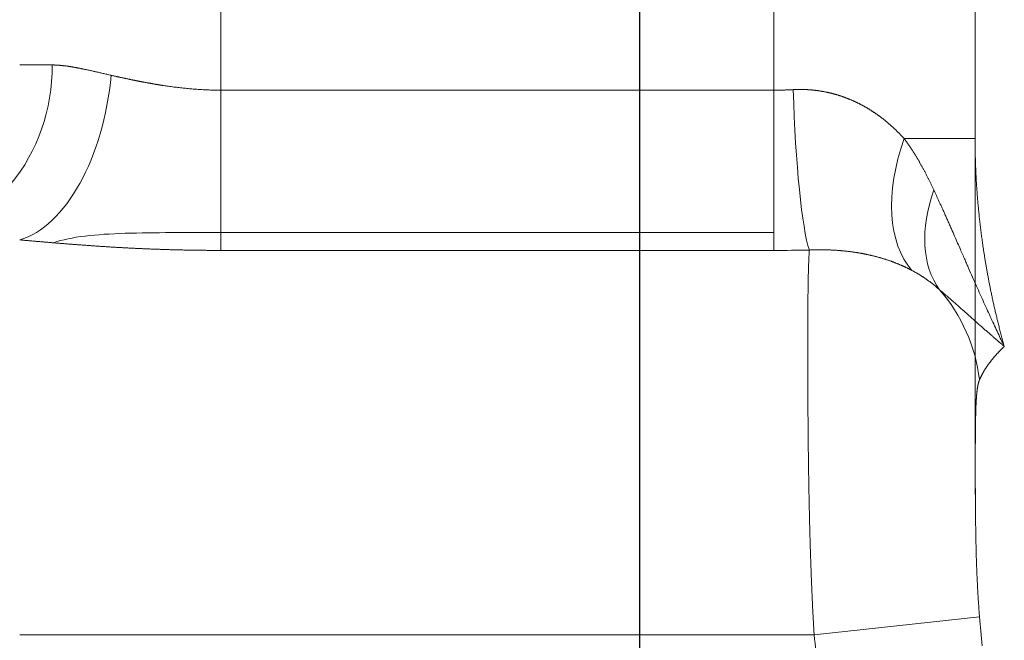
# Model space of a CAD drawing. Header units: millimetres. Extents: x 51337 to 61814, y -21781 to -12277.
# Tile 318 of 378: x 60764 to 60793, y -20655 to -20636. Entities that reach past the tile are written whole.
import ezdxf

# ---------------------------------------------------------------- set-up
doc = ezdxf.new("R2010")
doc.units = ezdxf.units.MM
doc.header["$LTSCALE"] = 0.3175
doc.layers.add('1轮廓实线层', color=7, linetype='Continuous', lineweight=18)
doc.layers.add('7标注层', color=4, linetype='Continuous', lineweight=13)
doc.styles.add('PC_TEXTSTYLE', font='ISOCP.SHX', dxfattribs={"width": 0.707, "bigfont": 'GBCBIG.SHX'})
doc.dimstyles.new('GB_LINEAR', dxfattribs={"dimtxt": 3.5, "dimasz": 3.5, "dimexe": 1, "dimexo": 0, "dimgap": 1.5, "dimtad": 1, "dimdsep": 46, "dimtxsty": 'PC_TEXTSTYLE', "dimcen": 0, "dimclrd": 256, "dimclrt": 3, "dimadec": 0, "dimazin": 2, "dimtp": 0.1, "dimtm": 0.1, "dimtfac": 0.71, "dimtdec": 3, "dimtmove": 0, "dimatfit": 3, "dimfxl": 1, "dimtfill": 1, "dimarcsym": 0})

# ---------------------------------------------------------------- blocks, each defined once
blk = doc.blocks.new('*D55')
at = {"layer": '7标注层', "color": 0, "lineweight": -2, "transparency": 16777216}
for p, q in [((60745.016, -20471.701), (60745.016, -20399.022)), ((60782.017, -20661.701), (60782.017, -20399.022))]:
    blk.add_line(p, q, dxfattribs=at)
at = {"layer": '7标注层', "lineweight": -2, "transparency": 16777216}
blk.add_line((60757.266, -20402.522), (60769.767, -20402.522), dxfattribs=at)
at = {"layer": '7标注层', "lineweight": 18, "transparency": 16777216}
for points in [[(60757.266, -20400.481), (60757.266, -20404.564), (60745.016, -20402.522)], [(60769.767, -20404.564), (60769.767, -20400.481), (60782.017, -20402.522)]]:
    blk.add_solid(points, dxfattribs=at)
at = {"layer": 'Defpoints', "color": 0, "lineweight": 18, "transparency": 16777216}
for p in [(60782.017, -20402.522), (60745.016, -20471.701), (60782.017, -20661.701)]:
    blk.add_point(p, dxfattribs=at)
at = {"layer": '7标注层', "color": 3, "transparency": 16777216, "insert": (60763.517, -20391.147), "char_height": 12.25, "attachment_point": 5, "style": 'PC_TEXTSTYLE', "bg_fill": 3, "box_fill_scale": 1.1, "bg_fill_color": 257, "bg_fill_transparency": 0}
blk.add_mtext('37', dxfattribs=at)
blk = doc.blocks.new('*D56')
at = {"layer": '7标注层', "color": 0, "lineweight": -2, "transparency": 16777216}
for p, q in [((60709.016, -20507.701), (60682.516, -20507.701)), ((60775.017, -20668.701), (60682.516, -20668.701))]:
    blk.add_line(p, q, dxfattribs=at)
at = {"layer": '7标注层', "lineweight": -2, "transparency": 16777216}
blk.add_line((60686.016, -20519.951), (60686.016, -20656.451), dxfattribs=at)
at = {"layer": '7标注层', "lineweight": 18, "transparency": 16777216}
for points in [[(60688.058, -20519.951), (60683.974, -20519.951), (60686.016, -20507.701)], [(60683.974, -20656.451), (60688.058, -20656.451), (60686.016, -20668.701)]]:
    blk.add_solid(points, dxfattribs=at)
at = {"layer": 'Defpoints', "color": 0, "lineweight": 18, "transparency": 16777216}
for p in [(60709.016, -20507.701), (60686.016, -20668.701), (60775.017, -20668.701)]:
    blk.add_point(p, dxfattribs=at)
at = {"layer": '7标注层', "color": 3, "transparency": 16777216, "insert": (60674.641, -20588.201), "char_height": 12.25, "attachment_point": 5, "rotation": 90, "style": 'PC_TEXTSTYLE', "bg_fill": 3, "box_fill_scale": 1.1, "bg_fill_color": 257, "bg_fill_transparency": 0}
blk.add_mtext('161', dxfattribs=at)

msp = doc.modelspace()

# ---------------------------------------------------------------- linework, layer by layer
at = {"layer": '1轮廓实线层'}
for p, q in [((60769.51597, -20604.70121), (60769.51597, -20638.45313)), ((60786.01597, -20638.45313), (60786.01597, -20604.70121)), ((60792.01597, -20604.70121), (60792.01597, -20639.89818)), ((60792.01597, -20615.48861), (60792.01597, -20650.51328)), ((60763.51597, -20637.70121), (60764.48713, -20637.70121)), ((60769.51597, -20638.45313), (60769.51597, -20643.23198)), ((60769.51597, -20638.45313), (60786.01597, -20638.45313)), ((60786.01597, -20638.45313), (60786.01597, -20643.23198)), ((60792.01597, -20639.89818), (60789.89906, -20639.89818)), ((60786.01597, -20642.70121), (60769.51597, -20642.70121)), ((60786.01597, -20643.23198), (60769.51597, -20643.23198)), ((60792.14958, -20654.16192), (60787.21638, -20654.70121)), ((60787.21638, -20654.70121), (60763.51597, -20654.70121))]:
    msp.add_line(p, q, dxfattribs=at)
for centre, major_axis, ratio, start_param, end_param in [((60760.29643, -20637.70121), (0, -5), 0.83814041, 0, 1.57079633), ((60763.51597, -20638.00886), (-0.62272, -4.96107), 0.54246082, 0.22739108, 1.63878198), ((60787.07272, -20638.43756), (0.14679, -4.99784), 0.09602648, 4.70956871, 5.98636977), ((60793.13497, -20639.89818), (-2.58645, -4.27905), 0.58778182, 5.05376151, 6.10047029), ((60794.69699, -20641.11549), (-3.52044, -3.55056), 0.63665827, 5.34963957, 6.17694013), ((60787.21638, -20647.70121), (0, -5), 0.99407783, 1.69320445, 2.28971538)]:
    msp.add_ellipse(centre, major_axis=major_axis, ratio=ratio, start_param=start_param, end_param=end_param, dxfattribs=at)
for points, knots in [([(60764.48713, -20637.70121), (60764.49312, -20637.70122), (60764.50512, -20637.70125), (60764.52336, -20637.70149), (60764.54184, -20637.70187), (60764.56058, -20637.70241), (60764.57958, -20637.7031), (60764.59884, -20637.70394), (60764.61836, -20637.70493), (60764.63813, -20637.70608), (60764.65818, -20637.70738), (60764.67849, -20637.70883), (60764.69906, -20637.71044), (60764.71991, -20637.7122), (60764.74103, -20637.71411), (60764.76242, -20637.71617), (60764.78409, -20637.71839), (60764.80603, -20637.72076), (60764.82826, -20637.72329), (60764.85076, -20637.72596), (60764.87354, -20637.72879), (60764.89661, -20637.73178), (60764.91997, -20637.73491), (60764.94361, -20637.7382), (60764.96754, -20637.74164), (60764.99177, -20637.74524), (60765.01628, -20637.74898), (60765.04109, -20637.75288), (60765.0662, -20637.75694), (60765.0916, -20637.76114), (60765.1173, -20637.7655), (60765.1433, -20637.77001), (60765.1696, -20637.77468), (60765.1962, -20637.7795), (60765.22311, -20637.78447), (60765.25032, -20637.78959), (60765.27976, -20637.79523), (60765.31179, -20637.80151), (60765.34681, -20637.80853), (60765.38324, -20637.81599), (60765.42111, -20637.82388), (60765.46045, -20637.8322), (60765.50127, -20637.84095), (60765.54361, -20637.85014), (60765.58748, -20637.85976), (60765.63293, -20637.86981), (60765.67997, -20637.88029), (60765.72862, -20637.89121), (60765.77892, -20637.90256), (60765.8309, -20637.91434), (60765.88456, -20637.92656), (60765.93995, -20637.93921), (60765.99709, -20637.95229), (60766.056, -20637.9658), (60766.11671, -20637.97975), (60766.17921, -20637.99412), (60766.22175, -20638.00391), (60766.24325, -20638.00886)], [0, 0, 0, 0, 0.01300506, 0.02608236, 0.03923217, 0.05245477, 0.06575042, 0.07911939, 0.09256193, 0.1060783, 0.11966876, 0.13333353, 0.14707287, 0.16088702, 0.1747762, 0.18874066, 0.20278061, 0.21689628, 0.23108788, 0.24535564, 0.25969977, 0.27412048, 0.28861796, 0.30319243, 0.31784409, 0.33257312, 0.34737973, 0.3622641, 0.37722642, 0.39226688, 0.40738565, 0.42258292, 0.43785886, 0.45321364, 0.46864744, 0.48416042, 0.49975275, 0.51867848, 0.53824346, 0.55844802, 0.57929246, 0.60077707, 0.6229021, 0.64566779, 0.66907435, 0.69312197, 0.71781085, 0.74314114, 0.76911301, 0.7957266, 0.82298204, 0.85087945, 0.87941896, 0.90860067, 0.93842469, 0.9688911, 1, 1, 1, 1]), ([(60766.24325, -20638.00886), (60766.25444, -20638.01143), (60766.27672, -20638.01655), (60766.31017, -20638.02417), (60766.34344, -20638.0317), (60766.37654, -20638.03916), (60766.40947, -20638.04652), (60766.44221, -20638.0538), (60766.47476, -20638.061), (60766.50713, -20638.06811), (60766.53929, -20638.07513), (60766.57126, -20638.08207), (60766.60302, -20638.08892), (60766.63457, -20638.09569), (60766.6659, -20638.10237), (60766.69702, -20638.10896), (60766.72791, -20638.11547), (60766.75858, -20638.1219), (60766.78901, -20638.12823), (60766.81922, -20638.13449), (60766.84918, -20638.14065), (60766.8789, -20638.14674), (60766.90838, -20638.15273), (60766.93761, -20638.15864), (60766.96658, -20638.16447), (60766.9953, -20638.17021), (60767.02376, -20638.17586), (60767.05196, -20638.18143), (60767.07989, -20638.18691), (60767.10756, -20638.19231), (60767.13496, -20638.19762), (60767.16208, -20638.20284), (60767.18892, -20638.20798), (60767.21549, -20638.21304), (60767.24177, -20638.21801), (60767.26777, -20638.22289), (60767.29349, -20638.22769), (60767.31891, -20638.2324), (60767.34404, -20638.23703), (60767.36888, -20638.24157), (60767.39343, -20638.24602), (60767.41767, -20638.25039), (60767.44161, -20638.25468), (60767.46526, -20638.25887), (60767.48859, -20638.26299), (60767.51162, -20638.26701), (60767.53435, -20638.27096), (60767.55676, -20638.27481), (60767.57886, -20638.27858), (60767.60065, -20638.28227), (60767.62212, -20638.28587), (60767.64328, -20638.28938), (60767.66412, -20638.29281), (60767.68463, -20638.29615), (60767.70483, -20638.29941), (60767.72471, -20638.30258), (60767.74426, -20638.30566), (60767.76348, -20638.30866), (60767.78238, -20638.31158), (60767.82131, -20638.3175), (60767.88033, -20638.32625), (60767.95956, -20638.33753), (60768.03844, -20638.34828), (60768.11696, -20638.35851), (60768.19509, -20638.36822), (60768.27282, -20638.3774), (60768.35012, -20638.38605), (60768.42697, -20638.39418), (60768.50336, -20638.40179), (60768.57927, -20638.40887), (60768.65469, -20638.41543), (60768.72959, -20638.42146), (60768.80396, -20638.42697), (60768.8778, -20638.43196), (60768.95107, -20638.43642), (60769.02378, -20638.44035), (60769.0959, -20638.44376), (60769.16743, -20638.44665), (60769.23835, -20638.44901), (60769.30865, -20638.45085), (60769.37833, -20638.45216), (60769.44737, -20638.45298), (60769.49318, -20638.45308), (60769.51597, -20638.45313)], [0, 0, 0, 0, 0.0116551, 0.02320395, 0.03464657, 0.04598295, 0.0572131, 0.06833702, 0.07935471, 0.09026617, 0.10107141, 0.11177042, 0.12236321, 0.13284978, 0.14323013, 0.15350427, 0.1636722, 0.17373392, 0.18368943, 0.19353874, 0.20328184, 0.21291875, 0.22244947, 0.23187399, 0.24119232, 0.25040447, 0.25951044, 0.26851023, 0.27740384, 0.28619128, 0.29487256, 0.30344767, 0.31191663, 0.32027943, 0.32853608, 0.33668659, 0.34473096, 0.35266919, 0.3605013, 0.36822728, 0.37584714, 0.3833609, 0.39076855, 0.3980701, 0.40526556, 0.41235494, 0.41933824, 0.42621547, 0.43298665, 0.43965177, 0.44621085, 0.4526639, 0.45901092, 0.46525194, 0.47138695, 0.47741598, 0.48333903, 0.48915611, 0.49486725, 0.50047245, 0.52441098, 0.54814255, 0.57166781, 0.5949874, 0.61810201, 0.64101232, 0.66371903, 0.68622289, 0.70852464, 0.73062504, 0.75252489, 0.77422501, 0.79572622, 0.81702938, 0.83813538, 0.85904512, 0.87975954, 0.90027959, 0.92060627, 0.94074059, 0.9606836, 0.98043636, 1, 1, 1, 1]), ([(60786.01597, -20638.45313), (60786.02793, -20638.45312), (60786.05185, -20638.45309), (60786.08774, -20638.45291), (60786.12366, -20638.4526), (60786.1596, -20638.45218), (60786.19557, -20638.45163), (60786.23156, -20638.45096), (60786.26757, -20638.45017), (60786.3036, -20638.44926), (60786.33965, -20638.44822), (60786.37572, -20638.44707), (60786.4118, -20638.44579), (60786.44789, -20638.44439), (60786.484, -20638.44287), (60786.52012, -20638.44123), (60786.55626, -20638.43947), (60786.58033, -20638.4382), (60786.59238, -20638.43756)], [0, 0, 0, 0, 0.06209524, 0.12424116, 0.18643846, 0.24868786, 0.31099006, 0.37334577, 0.43575569, 0.49822053, 0.56074099, 0.62331776, 0.68595155, 0.74864305, 0.81139296, 0.87420196, 0.93707074, 1, 1, 1, 1]), ([(60786.59238, -20638.43756), (60786.60144, -20638.43709), (60786.61956, -20638.43615), (60786.64674, -20638.43498), (60786.6739, -20638.43399), (60786.70106, -20638.43319), (60786.72821, -20638.43258), (60786.75535, -20638.43216), (60786.78248, -20638.43193), (60786.80959, -20638.43189), (60786.8367, -20638.43204), (60786.86379, -20638.43238), (60786.89087, -20638.43291), (60786.91793, -20638.43363), (60786.94498, -20638.43454), (60786.97202, -20638.43564), (60786.99904, -20638.43693), (60787.02605, -20638.43841), (60787.05304, -20638.44008), (60787.08001, -20638.44193), (60787.10696, -20638.44398), (60787.1339, -20638.44622), (60787.16082, -20638.44865), (60787.18772, -20638.45127), (60787.21459, -20638.45407), (60787.24145, -20638.45707), (60787.26829, -20638.46026), (60787.2951, -20638.46364), (60787.3219, -20638.4672), (60787.34867, -20638.47096), (60787.37541, -20638.47491), (60787.40214, -20638.47904), (60787.42884, -20638.48337), (60787.45551, -20638.48789), (60787.48216, -20638.49259), (60787.50878, -20638.49749), (60787.53537, -20638.50257), (60787.56194, -20638.50785), (60787.58848, -20638.51331), (60787.61499, -20638.51897), (60787.64147, -20638.52481), (60787.66793, -20638.53085), (60787.69435, -20638.53707), (60787.72074, -20638.54349), (60787.7471, -20638.55009), (60787.77343, -20638.55689), (60787.79972, -20638.56387), (60787.82599, -20638.57105), (60787.85222, -20638.57841), (60787.87841, -20638.58596), (60787.90457, -20638.59371), (60787.93069, -20638.60164), (60787.95678, -20638.60976), (60787.98284, -20638.61808), (60788.00885, -20638.62658), (60788.03483, -20638.63527), (60788.06077, -20638.64415), (60788.08667, -20638.65323), (60788.11253, -20638.66249), (60788.13835, -20638.67194), (60788.16413, -20638.68158), (60788.18987, -20638.69142), (60788.21557, -20638.70144), (60788.24122, -20638.71165), (60788.26684, -20638.72205), (60788.29241, -20638.73264), (60788.31793, -20638.74342), (60788.34341, -20638.75439), (60788.36885, -20638.76555), (60788.39424, -20638.7769), (60788.41958, -20638.78844), (60788.44488, -20638.80017), (60788.47013, -20638.81209), (60788.49534, -20638.8242), (60788.52049, -20638.8365), (60788.5456, -20638.84899), (60788.57065, -20638.86167), (60788.59566, -20638.87454), (60788.62061, -20638.8876), (60788.64552, -20638.90085), (60788.67037, -20638.91429), (60788.69517, -20638.92792), (60788.71991, -20638.94173), (60788.74461, -20638.95574), (60788.76925, -20638.96994), (60788.79383, -20638.98433), (60788.81836, -20638.99891), (60788.84284, -20639.01367), (60788.86725, -20639.02863), (60788.89162, -20639.04378), (60788.91592, -20639.05912), (60788.94017, -20639.07464), (60788.96435, -20639.09036), (60788.98848, -20639.10627), (60789.01255, -20639.12236), (60789.03656, -20639.13865), (60789.06051, -20639.15512), (60789.0844, -20639.17179), (60789.10822, -20639.18865), (60789.13199, -20639.20569), (60789.15569, -20639.22293), (60789.17933, -20639.24035), (60789.2029, -20639.25797), (60789.22641, -20639.27577), (60789.24985, -20639.29377), (60789.27323, -20639.31195), (60789.29654, -20639.33033), (60789.31979, -20639.34889), (60789.34297, -20639.36764), (60789.36608, -20639.38659), (60789.38913, -20639.40572), (60789.4121, -20639.42505), (60789.43501, -20639.44456), (60789.45784, -20639.46426), (60789.48061, -20639.48416), (60789.5033, -20639.50424), (60789.52593, -20639.52451), (60789.54848, -20639.54497), (60789.57096, -20639.56563), (60789.59336, -20639.58647), (60789.6157, -20639.6075), (60789.63796, -20639.62872), (60789.66014, -20639.65013), (60789.68225, -20639.67174), (60789.70429, -20639.69353), (60789.72624, -20639.71551), (60789.74813, -20639.73768), (60789.76993, -20639.76004), (60789.79166, -20639.78259), (60789.81331, -20639.80533), (60789.83488, -20639.82826), (60789.85637, -20639.85138), (60789.87779, -20639.87469), (60789.89196, -20639.89034), (60789.89906, -20639.89818)], [0, 0, 0, 0, 0.00679476, 0.01358849, 0.0203815, 0.02717413, 0.03396671, 0.04075956, 0.04755301, 0.0543474, 0.06114303, 0.06794025, 0.07473938, 0.08154075, 0.08834468, 0.0951515, 0.10196153, 0.1087751, 0.11559254, 0.12241417, 0.12924031, 0.13607128, 0.14290741, 0.14974902, 0.15659643, 0.16344996, 0.17030993, 0.17717665, 0.18405045, 0.19093164, 0.19782053, 0.20471744, 0.21162268, 0.21853657, 0.22545941, 0.23239152, 0.2393332, 0.24628475, 0.25324649, 0.26021873, 0.26720175, 0.27419587, 0.28120138, 0.28821859, 0.29524778, 0.30228927, 0.30934333, 0.31641026, 0.32349036, 0.33058391, 0.3376912, 0.34481252, 0.35194815, 0.35909837, 0.36626346, 0.37344371, 0.38063939, 0.38785078, 0.39507815, 0.40232177, 0.40958191, 0.41685885, 0.42415284, 0.43146416, 0.43879305, 0.4461398, 0.45350465, 0.46088786, 0.46828969, 0.47571039, 0.48315021, 0.4906094, 0.49808821, 0.50558689, 0.51310567, 0.5206448, 0.52820452, 0.53578506, 0.54338667, 0.55100958, 0.55865401, 0.5663202, 0.57400837, 0.58171876, 0.58945158, 0.59720706, 0.60498542, 0.61278687, 0.62061164, 0.62845993, 0.63633196, 0.64422794, 0.65214808, 0.66009259, 0.66806166, 0.67605551, 0.68407433, 0.69211832, 0.70018769, 0.70828262, 0.71640331, 0.72454995, 0.73272273, 0.74092184, 0.74914746, 0.75739979, 0.76567899, 0.77398527, 0.78231878, 0.79067971, 0.79906824, 0.80748454, 0.81592879, 0.82440114, 0.83290178, 0.84143086, 0.84998856, 0.85857504, 0.86719046, 0.87583498, 0.88450875, 0.89321195, 0.90194472, 0.91070722, 0.91949959, 0.928322, 0.93717459, 0.9460575, 0.95497089, 0.9639149, 0.97288968, 0.98189536, 0.99093209, 1, 1, 1, 1]), ([(60789.89906, -20639.89818), (60789.90585, -20639.9072), (60789.91945, -20639.92529), (60789.93971, -20639.95267), (60789.95992, -20639.98032), (60789.98008, -20640.00825), (60790.00019, -20640.03646), (60790.02024, -20640.06494), (60790.04025, -20640.09371), (60790.0602, -20640.12275), (60790.0801, -20640.15207), (60790.09995, -20640.18166), (60790.11975, -20640.21153), (60790.13949, -20640.24168), (60790.15919, -20640.2721), (60790.17884, -20640.30279), (60790.19844, -20640.33375), (60790.21798, -20640.36499), (60790.23748, -20640.3965), (60790.25694, -20640.42828), (60790.27634, -20640.46033), (60790.2957, -20640.49265), (60790.31501, -20640.52525), (60790.33427, -20640.55811), (60790.35349, -20640.59124), (60790.37267, -20640.62464), (60790.3918, -20640.6583), (60790.41088, -20640.69224), (60790.42993, -20640.72644), (60790.44893, -20640.76091), (60790.46789, -20640.79565), (60790.48681, -20640.83065), (60790.50569, -20640.86592), (60790.52454, -20640.90145), (60790.54334, -20640.93726), (60790.56211, -20640.97332), (60790.58085, -20641.00965), (60790.59955, -20641.04625), (60790.61822, -20641.08311), (60790.63685, -20641.12023), (60790.65546, -20641.15762), (60790.67403, -20641.19527), (60790.69257, -20641.23318), (60790.71109, -20641.27136), (60790.72958, -20641.3098), (60790.74805, -20641.34851), (60790.7665, -20641.38747), (60790.77874, -20641.41357), (60790.78487, -20641.42666)], [0, 0, 0, 0, 0.01934239, 0.0387912, 0.05834645, 0.07800817, 0.0977764, 0.11765113, 0.1376324, 0.15772021, 0.17791456, 0.19821547, 0.21862293, 0.23913695, 0.25975751, 0.28048461, 0.30131826, 0.32225844, 0.34330514, 0.36445836, 0.38571808, 0.4070843, 0.42855702, 0.45013622, 0.4718219, 0.49361405, 0.51551268, 0.53751777, 0.55962933, 0.58184737, 0.60417188, 0.62660287, 0.64914036, 0.67178436, 0.69453488, 0.71739195, 0.74035558, 0.76342581, 0.78660267, 0.80988619, 0.83327642, 0.85677339, 0.88037716, 0.90408777, 0.9279053, 0.9518298, 0.97586134, 1, 1, 1, 1]), ([(60792.01597, -20639.89818), (60792.016, -20639.9221), (60792.01604, -20639.97006), (60792.01643, -20640.04218), (60792.01704, -20640.11463), (60792.0179, -20640.18744), (60792.01903, -20640.26059), (60792.0204, -20640.33409), (60792.02204, -20640.40793), (60792.02394, -20640.48212), (60792.0261, -20640.55664), (60792.02854, -20640.63151), (60792.03124, -20640.70671), (60792.03422, -20640.78225), (60792.03748, -20640.85813), (60792.04101, -20640.93434), (60792.04483, -20641.01089), (60792.04894, -20641.08777), (60792.05333, -20641.16498), (60792.05801, -20641.24251), (60792.06299, -20641.32038), (60792.06827, -20641.39857), (60792.07385, -20641.47709), (60792.07973, -20641.55593), (60792.08591, -20641.63509), (60792.09241, -20641.71457), (60792.09921, -20641.79437), (60792.10634, -20641.87449), (60792.11378, -20641.95492), (60792.12154, -20642.03566), (60792.12962, -20642.11672), (60792.13803, -20642.19809), (60792.14677, -20642.27976), (60792.15584, -20642.36174), (60792.16525, -20642.44403), (60792.17499, -20642.52661), (60792.18508, -20642.6095), (60792.19551, -20642.69269), (60792.20628, -20642.77617), (60792.21741, -20642.85995), (60792.22888, -20642.94403), (60792.24164, -20643.03495), (60792.25585, -20643.13333), (60792.27172, -20643.23977), (60792.28842, -20643.34834), (60792.30599, -20643.45902), (60792.32445, -20643.57181), (60792.34384, -20643.6867), (60792.36418, -20643.80367), (60792.38552, -20643.92271), (60792.40787, -20644.04381), (60792.43127, -20644.16696), (60792.45576, -20644.29214), (60792.48136, -20644.41934), (60792.50812, -20644.54855), (60792.53606, -20644.67975), (60792.56522, -20644.81293), (60792.59563, -20644.94806), (60792.62734, -20645.08513), (60792.66036, -20645.22413), (60792.69475, -20645.36503), (60792.73053, -20645.50782), (60792.76773, -20645.65247), (60792.80642, -20645.79897), (60792.84654, -20645.94731), (60792.8743, -20646.04666), (60792.88827, -20646.09669)], [0, 0, 0, 0, 0.01141271, 0.02288185, 0.03440735, 0.04598916, 0.05762723, 0.0693215, 0.08107193, 0.09287844, 0.10474099, 0.11665952, 0.12863397, 0.14066429, 0.15275041, 0.16489229, 0.17708985, 0.18934305, 0.20165182, 0.21401611, 0.22643585, 0.23891098, 0.25144144, 0.26402718, 0.27666813, 0.28936423, 0.30211542, 0.31492164, 0.32778283, 0.34069891, 0.35366984, 0.36669555, 0.37977597, 0.39291105, 0.40610071, 0.4193449, 0.43264356, 0.44599661, 0.459404, 0.47286567, 0.48638154, 0.49995156, 0.51674055, 0.53388569, 0.55138644, 0.56924226, 0.58745257, 0.60601683, 0.62493445, 0.64420484, 0.66382741, 0.68380156, 0.70412667, 0.72480213, 0.74582731, 0.76720157, 0.78892427, 0.81099477, 0.83341242, 0.85617654, 0.87928649, 0.90274159, 0.92654117, 0.95068455, 0.97517106, 1, 1, 1, 1]), ([(60790.78487, -20641.42666), (60790.79577, -20641.45001), (60790.81834, -20641.49835), (60790.85308, -20641.57344), (60790.88992, -20641.65347), (60790.92879, -20641.73843), (60790.96968, -20641.82828), (60791.01256, -20641.92297), (60791.05739, -20642.02246), (60791.10414, -20642.12673), (60791.15279, -20642.23571), (60791.20331, -20642.34939), (60791.25568, -20642.46772), (60791.32392, -20642.62263), (60791.40449, -20642.80618), (60791.49401, -20643.01057), (60791.57513, -20643.19615), (60791.6481, -20643.3632), (60791.71309, -20643.51196), (60791.77024, -20643.64264), (60791.84545, -20643.81412), (60791.94036, -20644.02943), (60792.05673, -20644.29174), (60792.17014, -20644.54547), (60792.28068, -20644.79082), (60792.38843, -20645.02793), (60792.49346, -20645.25695), (60792.5958, -20645.47801), (60792.69551, -20645.6912), (60792.79253, -20645.89664), (60792.85674, -20646.03082), (60792.88827, -20646.09669)], [0, 0, 0, 0, 0.01517779, 0.03141473, 0.04870239, 0.06703191, 0.08639401, 0.10677907, 0.12817711, 0.15057789, 0.17397088, 0.19834536, 0.22369044, 0.24999511, 0.29774233, 0.34135531, 0.3809183, 0.41650495, 0.44817921, 0.47599615, 0.5000027, 0.5577965, 0.61376038, 0.66793606, 0.72036218, 0.77107448, 0.820106, 0.86748721, 0.91324627, 0.95740918, 1, 1, 1, 1]), ([(60769.51597, -20642.70121), (60768.52753, -20642.70115), (60767.53718, -20642.69447), (60765.79852, -20642.75107), (60765.05226, -20642.82065), (60764.51985, -20643.00374)], [0, 0, 0, 0, 0.50266121, 0.50266121, 1, 1, 1, 1]), ([(60769.51597, -20643.23198), (60769.49586, -20643.23197), (60769.45567, -20643.23196), (60769.39541, -20643.23185), (60769.33524, -20643.23169), (60769.27515, -20643.23145), (60769.21514, -20643.23116), (60769.15521, -20643.23079), (60769.09535, -20643.23036), (60769.03558, -20643.22986), (60768.97589, -20643.22929), (60768.91628, -20643.22866), (60768.85675, -20643.22797), (60768.7973, -20643.2272), (60768.73793, -20643.22638), (60768.67864, -20643.22548), (60768.61944, -20643.22452), (60768.56031, -20643.2235), (60768.50126, -20643.22241), (60768.44229, -20643.22125), (60768.3834, -20643.22004), (60768.3246, -20643.21875), (60768.26587, -20643.2174), (60768.20722, -20643.21599), (60768.14866, -20643.21452), (60768.09017, -20643.21298), (60768.03177, -20643.21138), (60767.97344, -20643.20972), (60767.9152, -20643.20799), (60767.85703, -20643.2062), (60767.79895, -20643.20435), (60767.74095, -20643.20244), (60767.68302, -20643.20046), (60767.62518, -20643.19843), (60767.56742, -20643.19634), (60767.50974, -20643.19418), (60767.45213, -20643.19197), (60767.39461, -20643.1897), (60767.33717, -20643.18737), (60767.27981, -20643.18498), (60767.22253, -20643.18253), (60767.16533, -20643.18003), (60767.10821, -20643.17747), (60767.05117, -20643.17485), (60766.99421, -20643.17218), (60766.93733, -20643.16945), (60766.88054, -20643.16667), (60766.82382, -20643.16383), (60766.76718, -20643.16094), (60766.71062, -20643.15799), (60766.65415, -20643.155), (60766.59775, -20643.15195), (60766.54143, -20643.14885), (60766.4852, -20643.1457), (60766.42904, -20643.1425), (60766.37297, -20643.13926), (60766.31697, -20643.13596), (60766.26106, -20643.13261), (60766.20522, -20643.12922), (60766.14947, -20643.12578), (60766.09379, -20643.1223), (60766.0382, -20643.11877), (60765.98269, -20643.11519), (60765.92726, -20643.11158), (60765.8719, -20643.10791), (60765.81663, -20643.10421), (60765.76144, -20643.10047), (60765.70633, -20643.09668), (60765.6513, -20643.09286), (60765.59635, -20643.089), (60765.54148, -20643.0851), (60765.48669, -20643.08116), (60765.43198, -20643.07718), (60765.37735, -20643.07317), (60765.3228, -20643.06913), (60765.26833, -20643.06505), (60765.21394, -20643.06094), (60765.15964, -20643.0568), (60765.10541, -20643.05263), (60765.05126, -20643.04842), (60764.9972, -20643.04419), (60764.94321, -20643.03993), (60764.8893, -20643.03565), (60764.83548, -20643.03133), (60764.78173, -20643.027), (60764.72807, -20643.02264), (60764.67448, -20643.01825), (60764.62098, -20643.01385), (60764.56756, -20643.00942), (60764.51421, -20643.00498), (60764.46095, -20643.00052), (60764.40777, -20642.99603), (60764.35466, -20642.99154), (60764.30164, -20642.98703), (60764.2487, -20642.9825), (60764.19584, -20642.97796), (60764.14306, -20642.97341), (60764.09036, -20642.96885), (60764.03774, -20642.96428), (60763.9852, -20642.95971), (60763.93274, -20642.95512), (60763.88036, -20642.95053), (60763.82806, -20642.94594), (60763.77584, -20642.94135), (60763.7237, -20642.93675), (60763.67164, -20642.93215), (60763.61967, -20642.92755), (60763.56776, -20642.92296), (60763.53324, -20642.9199), (60763.51597, -20642.91837)], [0, 0, 0, 0, 0.0097492, 0.01948556, 0.0292092, 0.03892028, 0.04861893, 0.05830529, 0.0679795, 0.0776417, 0.08729203, 0.09693064, 0.10655766, 0.11617324, 0.12577752, 0.13537065, 0.14495277, 0.15452402, 0.16408455, 0.17363451, 0.18317404, 0.19270329, 0.2022224, 0.21173153, 0.22123082, 0.23072041, 0.24020047, 0.24967114, 0.25913257, 0.2685849, 0.27802829, 0.2874629, 0.29688887, 0.30630635, 0.3157155, 0.32511647, 0.33450941, 0.34389449, 0.35327184, 0.36264163, 0.372004, 0.38135913, 0.39070715, 0.40004824, 0.40938253, 0.4187102, 0.42803139, 0.43734627, 0.44665499, 0.4559577, 0.46525458, 0.47454577, 0.48383144, 0.49311175, 0.50238684, 0.51165689, 0.52092205, 0.53018249, 0.53943836, 0.54868982, 0.55793704, 0.56718018, 0.57641939, 0.58565484, 0.5948867, 0.60411511, 0.61334025, 0.62256228, 0.63178135, 0.64099764, 0.6502113, 0.6594225, 0.6686314, 0.67783816, 0.68704295, 0.69624593, 0.70544727, 0.71464711, 0.72384564, 0.73304302, 0.7422394, 0.75143495, 0.76062984, 0.76982423, 0.77901828, 0.78821215, 0.79740602, 0.80660004, 0.81579438, 0.82498921, 0.83418467, 0.84338095, 0.85257821, 0.8617766, 0.87097629, 0.88017744, 0.88938023, 0.8985848, 0.90779133, 0.91699998, 0.92621091, 0.93542428, 0.94464027, 0.95385902, 0.9630807, 0.97230548, 0.98153351, 0.99076497, 1, 1, 1, 1]), ([(60787.21638, -20654.70121), (60787.21519, -20654.68242), (60787.21279, -20654.64468), (60787.20927, -20654.58782), (60787.20577, -20654.53047), (60787.20232, -20654.47263), (60787.19889, -20654.4143), (60787.1955, -20654.35549), (60787.19214, -20654.29619), (60787.18881, -20654.23641), (60787.18552, -20654.17615), (60787.18226, -20654.11541), (60787.17904, -20654.05419), (60787.17585, -20653.9925), (60787.17269, -20653.93033), (60787.16957, -20653.8677), (60787.16648, -20653.80459), (60787.16343, -20653.74102), (60787.16041, -20653.67698), (60787.15742, -20653.61248), (60787.15447, -20653.54753), (60787.15155, -20653.48211), (60787.14866, -20653.41625), (60787.14581, -20653.34993), (60787.14299, -20653.28317), (60787.14021, -20653.21596), (60787.13746, -20653.1483), (60787.13474, -20653.08021), (60787.13206, -20653.01169), (60787.12941, -20652.94273), (60787.1268, -20652.87335), (60787.12422, -20652.80354), (60787.12167, -20652.73331), (60787.11916, -20652.66267), (60787.11668, -20652.59161), (60787.11423, -20652.52014), (60787.11182, -20652.44827), (60787.10944, -20652.376), (60787.1071, -20652.30333), (60787.10478, -20652.23028), (60787.10251, -20652.15683), (60787.10026, -20652.08301), (60787.09806, -20652.00881), (60787.09588, -20651.93423), (60787.09374, -20651.85929), (60787.09163, -20651.78399), (60787.08956, -20651.70834), (60787.08752, -20651.63233), (60787.08551, -20651.55598), (60787.08354, -20651.47929), (60787.0816, -20651.40227), (60787.07969, -20651.32493), (60787.07782, -20651.24726), (60787.07599, -20651.16928), (60787.07418, -20651.09099), (60787.07241, -20651.0124), (60787.07068, -20650.93352), (60787.06897, -20650.85435), (60787.06731, -20650.7749), (60787.06567, -20650.69518), (60787.06407, -20650.61519), (60787.0625, -20650.53495), (60787.06097, -20650.45445), (60787.05947, -20650.37372), (60787.05801, -20650.29275), (60787.05657, -20650.21155), (60787.05518, -20650.13014), (60787.05381, -20650.04852), (60787.05248, -20649.96669), (60787.05119, -20649.88468), (60787.04992, -20649.80248), (60787.0487, -20649.72011), (60787.0475, -20649.63757), (60787.04634, -20649.55488), (60787.04521, -20649.47205), (60787.04412, -20649.38908), (60787.04306, -20649.30598), (60787.04203, -20649.22277), (60787.04104, -20649.13945), (60787.04008, -20649.05604), (60787.03916, -20648.97254), (60787.03827, -20648.88897), (60787.03741, -20648.80534), (60787.03659, -20648.72165), (60787.0358, -20648.63792), (60787.03504, -20648.55417), (60787.03432, -20648.4704), (60787.03363, -20648.38662), (60787.03298, -20648.30285), (60787.03236, -20648.2191), (60787.03177, -20648.13538), (60787.03122, -20648.0517), (60787.0307, -20647.96807), (60787.03022, -20647.88452), (60787.02977, -20647.80105), (60787.02935, -20647.71767), (60787.02897, -20647.6344), (60787.02852, -20647.52738), (60787.02802, -20647.39787), (60787.02749, -20647.24733), (60787.02701, -20647.10001), (60787.02659, -20646.95587), (60787.02623, -20646.81491), (60787.02593, -20646.67712), (60787.02569, -20646.54246), (60787.0255, -20646.41092), (60787.02537, -20646.28248), (60787.02531, -20646.1571), (60787.0253, -20646.03477), (60787.02534, -20645.91546), (60787.02545, -20645.79914), (60787.02561, -20645.68577), (60787.02584, -20645.57533), (60787.02612, -20645.46779), (60787.02646, -20645.3631), (60787.02686, -20645.26124), (60787.02731, -20645.16217), (60787.02783, -20645.06585), (60787.0284, -20644.97225), (60787.02903, -20644.88133), (60787.02972, -20644.79304), (60787.03047, -20644.70736), (60787.03127, -20644.62423), (60787.03214, -20644.54362), (60787.03306, -20644.46548), (60787.03404, -20644.38978), (60787.03508, -20644.31648), (60787.03618, -20644.24552), (60787.03733, -20644.17687), (60787.03855, -20644.11048), (60787.03982, -20644.04631), (60787.04115, -20643.98432), (60787.04254, -20643.92446), (60787.04398, -20643.86669), (60787.04549, -20643.81096), (60787.04705, -20643.75724), (60787.04868, -20643.70547), (60787.05036, -20643.65562), (60787.0521, -20643.60763), (60787.05389, -20643.56147), (60787.05575, -20643.51709), (60787.05766, -20643.47444), (60787.05963, -20643.4335), (60787.06166, -20643.3942), (60787.06375, -20643.35651), (60787.0659, -20643.32039), (60787.0681, -20643.2858), (60787.07036, -20643.25263), (60787.07194, -20643.23148), (60787.07272, -20643.22099)], [0, 0, 0, 0, 0.00368955, 0.00741109, 0.01116465, 0.01495021, 0.01876779, 0.0226174, 0.02649902, 0.03041267, 0.03435836, 0.03833608, 0.04234585, 0.04638765, 0.05046151, 0.05456742, 0.05870538, 0.0628754, 0.06707748, 0.07131163, 0.07557784, 0.07987613, 0.08420649, 0.08856893, 0.09296345, 0.09739005, 0.10184874, 0.10633952, 0.11086239, 0.11541735, 0.12000441, 0.12462357, 0.12927483, 0.1339582, 0.13867367, 0.14342125, 0.14820095, 0.15301275, 0.15785667, 0.16273271, 0.16764087, 0.17258116, 0.17755356, 0.18255809, 0.18759475, 0.19266354, 0.19776446, 0.20289752, 0.20806271, 0.21326004, 0.2184895, 0.22375111, 0.22904486, 0.23437075, 0.23972879, 0.24511897, 0.25054131, 0.25599579, 0.26148243, 0.26700122, 0.27255216, 0.27813526, 0.28375052, 0.28939793, 0.29507751, 0.30078925, 0.30653315, 0.31230921, 0.31811744, 0.32395784, 0.3298304, 0.33573514, 0.34167204, 0.34764112, 0.35364236, 0.35967578, 0.36574138, 0.37183915, 0.3779691, 0.38413123, 0.39032553, 0.39655202, 0.40281068, 0.40910153, 0.41542456, 0.42177978, 0.42816718, 0.43458677, 0.44103854, 0.4475225, 0.45403865, 0.46058699, 0.46716752, 0.47378024, 0.48042515, 0.48710226, 0.49381156, 0.50055305, 0.51313384, 0.5256031, 0.53796082, 0.55020702, 0.56234169, 0.57436483, 0.58627644, 0.59807653, 0.60976509, 0.62134213, 0.63280765, 0.64416164, 0.65540412, 0.66653508, 0.67755452, 0.68846244, 0.69925885, 0.70994375, 0.72051713, 0.73097901, 0.74132938, 0.75156824, 0.76169559, 0.77171145, 0.7816158, 0.79140865, 0.80109, 0.81065986, 0.82011823, 0.8294651, 0.83870049, 0.84782439, 0.8568368, 0.86573774, 0.87452719, 0.88320517, 0.89177168, 0.90022671, 0.90857028, 0.91680239, 0.92492303, 0.93293222, 0.94082995, 0.94861624, 0.95629107, 0.96385447, 0.97130643, 0.97864696, 0.98587606, 0.99299374, 1, 1, 1, 1]), ([(60790.13414, -20643.83034), (60790.12628, -20643.82619), (60790.11057, -20643.81789), (60790.08676, -20643.80554), (60790.06276, -20643.79326), (60790.03856, -20643.78107), (60790.01417, -20643.76896), (60789.98957, -20643.75693), (60789.96478, -20643.745), (60789.93979, -20643.73315), (60789.9146, -20643.72139), (60789.88921, -20643.70973), (60789.86361, -20643.69815), (60789.83782, -20643.68668), (60789.81183, -20643.6753), (60789.78563, -20643.66402), (60789.75924, -20643.65284), (60789.73265, -20643.64176), (60789.70585, -20643.63078), (60789.67886, -20643.61992), (60789.65166, -20643.60915), (60789.62427, -20643.5985), (60789.59668, -20643.58796), (60789.56889, -20643.57753), (60789.5409, -20643.56721), (60789.51271, -20643.55701), (60789.48433, -20643.54693), (60789.45575, -20643.53696), (60789.42697, -20643.52712), (60789.398, -20643.5174), (60789.36884, -20643.5078), (60789.33948, -20643.49833), (60789.30994, -20643.48898), (60789.2802, -20643.47977), (60789.25027, -20643.47068), (60789.22015, -20643.46173), (60789.18985, -20643.45291), (60789.15935, -20643.44423), (60789.12868, -20643.43569), (60789.09782, -20643.42728), (60789.06678, -20643.41902), (60789.03556, -20643.4109), (60789.00416, -20643.40292), (60788.97258, -20643.39509), (60788.94083, -20643.3874), (60788.9089, -20643.37986), (60788.8768, -20643.37247), (60788.84454, -20643.36524), (60788.8121, -20643.35815), (60788.7795, -20643.35122), (60788.74674, -20643.34445), (60788.71381, -20643.33783), (60788.68073, -20643.33138), (60788.64748, -20643.32508), (60788.61409, -20643.31894), (60788.58054, -20643.31297), (60788.54684, -20643.30716), (60788.51299, -20643.30151), (60788.479, -20643.29603), (60788.44487, -20643.29072), (60788.41059, -20643.28558), (60788.37618, -20643.28061), (60788.34164, -20643.2758), (60788.30696, -20643.27117), (60788.27216, -20643.26672), (60788.23723, -20643.26244), (60788.20218, -20643.25833), (60788.16701, -20643.2544), (60788.13172, -20643.25064), (60788.09632, -20643.24706), (60788.0608, -20643.24367), (60788.02518, -20643.24045), (60787.98946, -20643.23741), (60787.95364, -20643.23455), (60787.91772, -20643.23187), (60787.8817, -20643.22938), (60787.84559, -20643.22707), (60787.8094, -20643.22494), (60787.77312, -20643.223), (60787.73677, -20643.22124), (60787.70033, -20643.21967), (60787.66383, -20643.21828), (60787.62725, -20643.21708), (60787.59061, -20643.21606), (60787.5539, -20643.21523), (60787.51714, -20643.21459), (60787.48032, -20643.21413), (60787.44345, -20643.21386), (60787.40653, -20643.21378), (60787.36957, -20643.21389), (60787.33256, -20643.21418), (60787.29552, -20643.21467), (60787.25845, -20643.21534), (60787.22135, -20643.21619), (60787.18422, -20643.21724), (60787.14708, -20643.21847), (60787.10991, -20643.21988), (60787.08511, -20643.22098), (60787.07272, -20643.22153)], [0, 0, 0, 0, 0.01057602, 0.02115238, 0.03172898, 0.0423057, 0.05288246, 0.06345914, 0.07403563, 0.08461182, 0.09518761, 0.10576288, 0.11633752, 0.12691141, 0.13748443, 0.14805647, 0.15862741, 0.16919712, 0.17976549, 0.19033239, 0.2008977, 0.2114613, 0.22202305, 0.23258284, 0.24314053, 0.253696, 0.26424912, 0.27479976, 0.28534779, 0.29589308, 0.3064355, 0.31697493, 0.32751122, 0.33804425, 0.34857389, 0.3591, 0.36962246, 0.38014114, 0.39065589, 0.40116661, 0.41167314, 0.42217536, 0.43267315, 0.44316638, 0.45365491, 0.46413862, 0.47461738, 0.48509107, 0.49555955, 0.50602272, 0.51648044, 0.52693259, 0.53737905, 0.54781971, 0.55825444, 0.56868312, 0.57910565, 0.58952191, 0.59993178, 0.61033516, 0.62073194, 0.63112201, 0.64150526, 0.65188161, 0.66225093, 0.67261315, 0.68296815, 0.69331585, 0.70365615, 0.71398897, 0.72431422, 0.73463182, 0.74494168, 0.75524373, 0.7655379, 0.7758241, 0.78610227, 0.79637234, 0.80663425, 0.81688794, 0.82713336, 0.83737044, 0.84759913, 0.8578194, 0.86803119, 0.87823447, 0.8884292, 0.89861534, 0.90879287, 0.91896175, 0.92912198, 0.93927353, 0.94941638, 0.95955053, 0.96967596, 0.97979269, 0.9899007, 1, 1, 1, 1]), ([(60790.95669, -20644.40835), (60790.94887, -20644.40125), (60790.93325, -20644.38707), (60790.90957, -20644.36599), (60790.88572, -20644.34507), (60790.86167, -20644.32433), (60790.83744, -20644.30375), (60790.81301, -20644.28335), (60790.78838, -20644.26312), (60790.76356, -20644.24306), (60790.73853, -20644.22317), (60790.71331, -20644.20346), (60790.68788, -20644.18392), (60790.66224, -20644.16455), (60790.6364, -20644.14536), (60790.61035, -20644.12634), (60790.58408, -20644.10749), (60790.55761, -20644.08883), (60790.53092, -20644.07034), (60790.50401, -20644.05202), (60790.47689, -20644.03389), (60790.44955, -20644.01593), (60790.42199, -20643.99815), (60790.39421, -20643.98055), (60790.36621, -20643.96313), (60790.33799, -20643.9459), (60790.30955, -20643.92884), (60790.28088, -20643.91196), (60790.252, -20643.89527), (60790.22289, -20643.87876), (60790.19355, -20643.86243), (60790.164, -20643.84628), (60790.14408, -20643.83565), (60790.13414, -20643.83034)], [0, 0, 0, 0, 0.03292142, 0.06581309, 0.09867354, 0.13150125, 0.16429474, 0.1970525, 0.22977302, 0.26245478, 0.29509627, 0.32769598, 0.36025239, 0.39276399, 0.42522926, 0.4576467, 0.49001479, 0.52233206, 0.55459699, 0.58680811, 0.61896393, 0.651063, 0.68310386, 0.71508505, 0.74700516, 0.77886276, 0.81065644, 0.84238483, 0.87404655, 0.90564025, 0.9371646, 0.96861828, 1, 1, 1, 1]), ([(60792.88827, -20646.09669), (60792.86493, -20646.07679), (60792.81762, -20646.03648), (60792.74601, -20645.97516), (60792.67272, -20645.91216), (60792.59774, -20645.84743), (60792.52105, -20645.7809), (60792.4426, -20645.71255), (60792.36236, -20645.64233), (60792.28027, -20645.57021), (60792.19629, -20645.49616), (60792.11035, -20645.42017), (60792.0224, -20645.34223), (60791.9184, -20645.24995), (60791.79091, -20645.13686), (60791.63164, -20644.99551), (60791.48644, -20644.86706), (60791.36638, -20644.76151), (60791.28353, -20644.68901), (60791.20853, -20644.62376), (60791.14163, -20644.56595), (60791.08309, -20644.51569), (60791.03314, -20644.47308), (60790.99201, -20644.43817), (60790.96744, -20644.41743), (60790.95669, -20644.40835)], [0, 0, 0, 0, 0.0361751, 0.07331514, 0.11142895, 0.15052586, 0.19061574, 0.23170899, 0.27381663, 0.3169503, 0.36112234, 0.40634579, 0.45263446, 0.50000294, 0.57048868, 0.65370741, 0.75000874, 0.79642297, 0.83861048, 0.8765126, 0.91007451, 0.93924601, 0.96398228, 0.98424442, 1, 1, 1, 1]), ([(60792.88827, -20646.09669), (60792.88161, -20646.10302), (60792.86831, -20646.11567), (60792.84867, -20646.13462), (60792.8293, -20646.1535), (60792.81022, -20646.17232), (60792.79142, -20646.19108), (60792.7729, -20646.20977), (60792.75466, -20646.2284), (60792.73669, -20646.24697), (60792.719, -20646.26548), (60792.70158, -20646.28392), (60792.68443, -20646.3023), (60792.66754, -20646.32062), (60792.65093, -20646.33887), (60792.63458, -20646.35706), (60792.6185, -20646.37519), (60792.60268, -20646.39325), (60792.58711, -20646.41125), (60792.57181, -20646.42918), (60792.55676, -20646.44705), (60792.54196, -20646.46486), (60792.52742, -20646.4826), (60792.51313, -20646.50028), (60792.49908, -20646.5179), (60792.48528, -20646.53544), (60792.47173, -20646.55293), (60792.45842, -20646.57034), (60792.44535, -20646.5877), (60792.43253, -20646.60498), (60792.41993, -20646.6222), (60792.40758, -20646.63935), (60792.39546, -20646.65644), (60792.38356, -20646.67345), (60792.3719, -20646.6904), (60792.36047, -20646.70728), (60792.34926, -20646.72409), (60792.33828, -20646.74083), (60792.32752, -20646.75751), (60792.31698, -20646.77411), (60792.30666, -20646.79064), (60792.29655, -20646.8071), (60792.28666, -20646.82349), (60792.27699, -20646.83981), (60792.26752, -20646.85605), (60792.25826, -20646.87223), (60792.24921, -20646.88833), (60792.24037, -20646.90435), (60792.23173, -20646.9203), (60792.22329, -20646.93618), (60792.21505, -20646.95197), (60792.207, -20646.9677), (60792.19916, -20646.98334), (60792.19151, -20646.99891), (60792.18405, -20647.0144), (60792.17678, -20647.02982), (60792.16969, -20647.04515), (60792.1628, -20647.0604), (60792.15608, -20647.07558), (60792.15174, -20647.08566), (60792.14958, -20647.09069)], [0, 0, 0, 0, 0.01939599, 0.03871799, 0.05796592, 0.07713969, 0.09623921, 0.11526441, 0.13421519, 0.15309146, 0.17189315, 0.19062015, 0.2092724, 0.2278498, 0.24635225, 0.26477969, 0.28313201, 0.30140914, 0.31961098, 0.33773745, 0.35578846, 0.37376392, 0.39166375, 0.40948786, 0.42723617, 0.44490857, 0.462505, 0.48002535, 0.49746956, 0.51483752, 0.53212915, 0.54934436, 0.56648307, 0.5835452, 0.60053065, 0.61743934, 0.63427119, 0.6510261, 0.667704, 0.6843048, 0.7008284, 0.71727474, 0.73364372, 0.74993526, 0.76614927, 0.78228567, 0.79834438, 0.81432531, 0.83022839, 0.84605352, 0.86180062, 0.87746962, 0.89306043, 0.90857297, 0.92400716, 0.93936291, 0.95464016, 0.9698388, 0.98495878, 1, 1, 1, 1]), ([(60792.14958, -20647.09069), (60792.14842, -20647.09343), (60792.14612, -20647.0989), (60792.14275, -20647.10738), (60792.13945, -20647.11606), (60792.13622, -20647.12497), (60792.13306, -20647.13409), (60792.12998, -20647.14342), (60792.12695, -20647.15298), (60792.124, -20647.16276), (60792.12111, -20647.17275), (60792.11828, -20647.18297), (60792.11552, -20647.1934), (60792.11282, -20647.20405), (60792.11019, -20647.21492), (60792.10761, -20647.22601), (60792.10509, -20647.23732), (60792.10263, -20647.24885), (60792.10023, -20647.2606), (60792.09789, -20647.27257), (60792.0956, -20647.28475), (60792.09336, -20647.29716), (60792.09118, -20647.30979), (60792.08906, -20647.32264), (60792.08698, -20647.33571), (60792.08495, -20647.349), (60792.08298, -20647.36252), (60792.08105, -20647.37625), (60792.07917, -20647.3902), (60792.07734, -20647.40438), (60792.07556, -20647.41877), (60792.07382, -20647.43339), (60792.07212, -20647.44823), (60792.07047, -20647.46329), (60792.06886, -20647.47857), (60792.0673, -20647.49407), (60792.06577, -20647.5098), (60792.06429, -20647.52574), (60792.06285, -20647.54191), (60792.06144, -20647.5583), (60792.06008, -20647.57491), (60792.05875, -20647.59174), (60792.05745, -20647.60879), (60792.0562, -20647.62607), (60792.05498, -20647.64357), (60792.05379, -20647.66129), (60792.05263, -20647.67923), (60792.05151, -20647.6974), (60792.05043, -20647.71578), (60792.04937, -20647.73439), (60792.04834, -20647.75322), (60792.04735, -20647.77227), (60792.04638, -20647.79155), (60792.04544, -20647.81104), (60792.04453, -20647.83076), (60792.04365, -20647.8507), (60792.0428, -20647.87086), (60792.04197, -20647.89125), (60792.04117, -20647.91186), (60792.04039, -20647.93269), (60792.03964, -20647.95374), (60792.03891, -20647.97501), (60792.0382, -20647.9965), (60792.03752, -20648.01822), (60792.03686, -20648.04016), (60792.03622, -20648.06232), (60792.0356, -20648.08471), (60792.035, -20648.10731), (60792.03443, -20648.13014), (60792.03387, -20648.15319), (60792.03333, -20648.17646), (60792.03281, -20648.19995), (60792.03231, -20648.22367), (60792.03182, -20648.2476), (60792.03136, -20648.27176), (60792.03091, -20648.29614), (60792.03047, -20648.32074), (60792.03006, -20648.34556), (60792.02965, -20648.37061), (60792.02927, -20648.39587), (60792.02889, -20648.42136), (60792.02854, -20648.44707), (60792.02819, -20648.473), (60792.02786, -20648.49915), (60792.02754, -20648.52553), (60792.02724, -20648.55212), (60792.02695, -20648.57893), (60792.02667, -20648.60597), (60792.0264, -20648.63323), (60792.02614, -20648.6607), (60792.0259, -20648.6884), (60792.02566, -20648.71632), (60792.02544, -20648.74446), (60792.02522, -20648.77282), (60792.02502, -20648.80141), (60792.02483, -20648.83021), (60792.02464, -20648.85923), (60792.02447, -20648.88847), (60792.0243, -20648.91793), (60792.02414, -20648.94762), (60792.024, -20648.97752), (60792.02386, -20649.00764), (60792.02372, -20649.03799), (60792.0236, -20649.06855), (60792.02348, -20649.09933), (60792.02338, -20649.13033), (60792.02328, -20649.16156), (60792.02318, -20649.193), (60792.0231, -20649.22466), (60792.02302, -20649.25654), (60792.02295, -20649.28864), (60792.02289, -20649.32096), (60792.02283, -20649.35349), (60792.02278, -20649.38625), (60792.02274, -20649.41922), (60792.0227, -20649.45242), (60792.02267, -20649.48583), (60792.02265, -20649.51946), (60792.02263, -20649.55331), (60792.02262, -20649.58738), (60792.02262, -20649.63364), (60792.02263, -20649.69221), (60792.02267, -20649.76329), (60792.02274, -20649.83468), (60792.02283, -20649.90639), (60792.02296, -20649.9784), (60792.02311, -20650.05072), (60792.0233, -20650.12335), (60792.02352, -20650.19628), (60792.02377, -20650.26951), (60792.02406, -20650.34303), (60792.02438, -20650.41684), (60792.02474, -20650.49094), (60792.02514, -20650.56533), (60792.02558, -20650.64001), (60792.02606, -20650.71496), (60792.0266, -20650.79019), (60792.02718, -20650.86569), (60792.02781, -20650.94147), (60792.0285, -20651.01751), (60792.02925, -20651.09382), (60792.03006, -20651.17039), (60792.03094, -20651.24723), (60792.03188, -20651.32432), (60792.0329, -20651.40166), (60792.03399, -20651.47925), (60792.03517, -20651.5571), (60792.03643, -20651.63519), (60792.03778, -20651.71352), (60792.03922, -20651.79209), (60792.04077, -20651.8709), (60792.04242, -20651.94994), (60792.04418, -20652.02921), (60792.04605, -20652.10872), (60792.04805, -20652.18844), (60792.05017, -20652.26839), (60792.05242, -20652.34856), (60792.05481, -20652.42895), (60792.05735, -20652.50955), (60792.06004, -20652.59036), (60792.06288, -20652.67138), (60792.06589, -20652.75261), (60792.06908, -20652.83403), (60792.07244, -20652.91566), (60792.07598, -20652.99748), (60792.07972, -20653.0795), (60792.08366, -20653.16171), (60792.0878, -20653.2441), (60792.09217, -20653.32668), (60792.09675, -20653.40944), (60792.10157, -20653.49237), (60792.10663, -20653.57549), (60792.11194, -20653.65877), (60792.11751, -20653.74222), (60792.12334, -20653.82584), (60792.12945, -20653.90962), (60792.13585, -20653.99356), (60792.14252, -20654.07764), (60792.14723, -20654.13383), (60792.14958, -20654.16192)], [0, 0, 0, 0, 0.00397947, 0.00795919, 0.01193927, 0.01591979, 0.01990087, 0.02388259, 0.02786504, 0.03184834, 0.03583256, 0.03981782, 0.0438042, 0.04779179, 0.05178071, 0.05577103, 0.05976286, 0.06375628, 0.06775141, 0.07174832, 0.07574711, 0.07974789, 0.08375073, 0.08775574, 0.09176301, 0.09577262, 0.09978469, 0.10379928, 0.10781651, 0.11183646, 0.11585922, 0.11988489, 0.12391355, 0.1279453, 0.13198022, 0.13601841, 0.14005996, 0.14410495, 0.14815348, 0.15220563, 0.1562615, 0.16032117, 0.16438473, 0.16845226, 0.17252386, 0.17659961, 0.1806796, 0.18476391, 0.18885263, 0.19294585, 0.19704364, 0.2011461, 0.20525331, 0.20936535, 0.21348231, 0.21760426, 0.2217313, 0.2258635, 0.23000094, 0.23414372, 0.23829189, 0.24244556, 0.2466048, 0.25076968, 0.25494029, 0.25911671, 0.26329901, 0.26748727, 0.27168157, 0.27588199, 0.2800886, 0.28430148, 0.28852071, 0.29274635, 0.29697849, 0.3012172, 0.30546256, 0.30971463, 0.31397348, 0.31823921, 0.32251186, 0.32679152, 0.33107826, 0.33537214, 0.33967324, 0.34398163, 0.34829738, 0.35262055, 0.35695121, 0.36128943, 0.36563528, 0.36998883, 0.37435014, 0.37871928, 0.38309631, 0.3874813, 0.39187431, 0.3962754, 0.40068465, 0.40510211, 0.40952785, 0.41396192, 0.4184044, 0.42285533, 0.42731479, 0.43178283, 0.43625951, 0.44074489, 0.44523903, 0.44974199, 0.45425383, 0.4587746, 0.46330436, 0.46784317, 0.47239108, 0.47694815, 0.48151444, 0.48608999, 0.49067487, 0.49526912, 0.49987281, 0.50931165, 0.51871104, 0.52807144, 0.53739334, 0.54667721, 0.55592355, 0.56513286, 0.57430565, 0.58344244, 0.59254375, 0.60161011, 0.61064207, 0.61964018, 0.628605, 0.63753709, 0.64643703, 0.6553054, 0.6641428, 0.67294983, 0.68172709, 0.6904752, 0.69919479, 0.7078865, 0.71655095, 0.72518881, 0.73380073, 0.74238738, 0.75094943, 0.75948755, 0.76800245, 0.77649482, 0.78496535, 0.79341477, 0.80184379, 0.81025314, 0.81864354, 0.82701575, 0.8353705, 0.84370855, 0.85203065, 0.86033758, 0.8686301, 0.87690899, 0.88517503, 0.89342901, 0.90167172, 0.90990396, 0.91812654, 0.92634025, 0.93454592, 0.94274435, 0.95093637, 0.95912279, 0.96730444, 0.97548216, 0.98365677, 0.9918291, 1, 1, 1, 1])]:
    msp.add_open_spline(points, degree=3, knots=knots, dxfattribs=at)
for points in [[(60787.07272, -20643.22099), (60786.72114, -20643.22828), (60786.36844, -20643.23198), (60786.01597, -20643.23198)], [(60792.14958, -20654.16192), (60792.17396, -20654.44954), (60792.20153, -20654.73691), (60792.23218, -20655.02395)], [(60787.34028, -20655.70121), (60787.29422, -20655.3685), (60787.25288, -20655.0351), (60787.21638, -20654.70121)]]:
    msp.add_open_spline(points, degree=3, dxfattribs=at)

# ---------------------------------------------------------------- next in the draw order: dimensions: what is measured, and where the dimension line sits
at = {"layer": '7标注层'}
dim = msp.add_linear_dim(base=(60782.01704, -20402.52223), p1=(60745.01597, -20471.70121), p2=(60782.01704, -20661.70121), dimstyle='GB_LINEAR', override={"dimscale": 3.5, "dimgap": 1.5, "dimtad": 1, "dimjust": 0, "dimdec": 2, "dimlfac": 1, "dimse1": 0, "dimse2": 0, "dimsd1": 0, "dimsd2": 0, "dimclrd": 256, "dimclre": 0, "dimtofl": 1}, dxfattribs=at)
dim.commit()
dim.dimension.update_dxf_attribs({"geometry": '*D55', "text_midpoint": (60763.51651, -20391.14723)})

# ---------------------------------------------------------------- next in the draw order: dimensions: what is measured, and where the dimension line sits
dim = msp.add_linear_dim(base=(60686.01597, -20668.70121), p1=(60709.01597, -20507.70121), p2=(60775.01704, -20668.70121), angle=90, dimstyle='GB_LINEAR', override={"dimscale": 3.5, "dimgap": 1.5, "dimtad": 1, "dimjust": 0, "dimdec": 2, "dimlfac": 1, "dimse1": 0, "dimse2": 0, "dimsd1": 0, "dimsd2": 0, "dimclrd": 256, "dimclre": 0, "dimtofl": 1}, dxfattribs=at)
dim.commit()
dim.dimension.update_dxf_attribs({"geometry": '*D56', "text_midpoint": (60674.64097, -20588.20121)})

doc.saveas('drawing.dxf')
